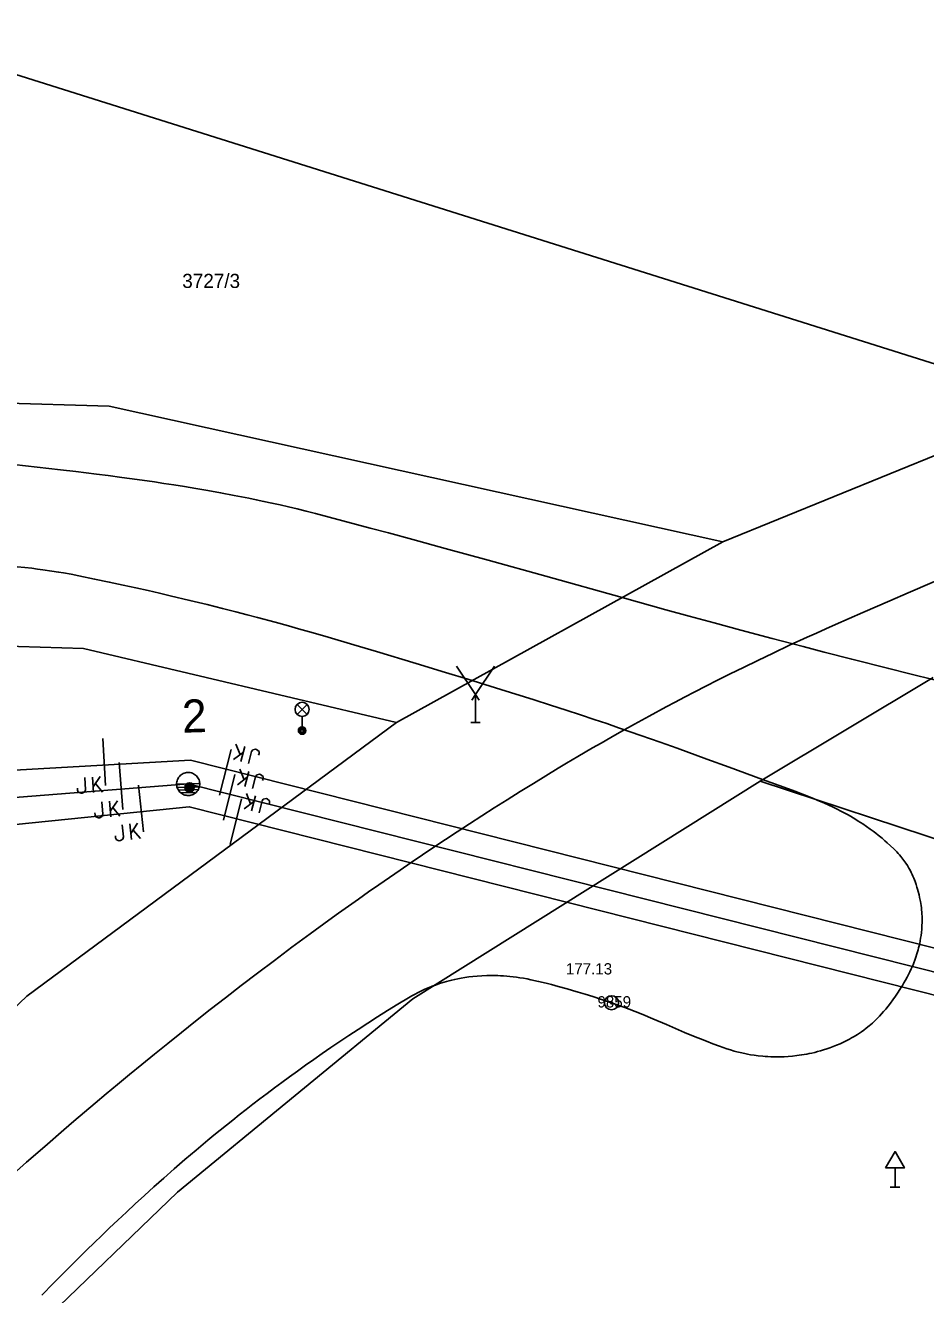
# Model space of a CAD drawing. Extents: x -540150 to -533593, y -1185082 to -1180066.
# Drawn here: x -536615.6 to -536567.8, y -1182876.4 to -1182809 of the extents above; entities that cross this region are included whole.
import ezdxf

# ---------------------------------------------------------------- set-up
doc = ezdxf.new("R2010")
doc.units = 0
for name, color, linetype in [('KN_HRAN_PARCEL', 7, 'Continuous'), ('KN_PARC_Č', 7, 'Continuous'), ('Vrstva 10', 7, 'Continuous'), ('Vrstva 12', 7, 'Continuous'), ('Vrstva 13', 7, 'Continuous'), ('Vrstva 14', 7, 'Continuous'), ('Vrstva 15', 7, 'Continuous'), ('Vrstva 18', 7, 'Continuous'), ('Vrstva 2', 7, 'Continuous'), ('Vrstva 21', 7, 'Continuous'), ('Vrstva 22', 7, 'Continuous'), ('Vrstva 23', 7, 'Continuous'), ('Vrstva 25', 7, 'Continuous'), ('Vrstva 33', 7, 'Continuous'), ('Vrstva 34', 7, 'Continuous'), ('Vrstva 4', 7, 'Continuous')]:
    doc.layers.add(name, color=color, linetype=linetype)

# ---------------------------------------------------------------- blocks, each defined once
blk = doc.blocks.new('VN840')
at = {"layer": 'Vrstva 15'}
for points in [[(-0.009, 1.414), (-0.009, -1.086)], [(-1.092, -0.594), (-1.092, -1.243)], [(-0.678, -0.594), (-0.678, -1.421)], [(-0.678, -1.106), (-0.265, -0.594)], [(-1.505, -1.243), (-1.505, -1.145)], [(-1.476, -1.352), (-1.505, -1.243)], [(-1.092, -1.243), (-1.131, -1.352)], [(-0.541, -0.938), (-0.196, -1.421)], [(-1.328, -1.421), (-1.476, -1.352)], [(-1.269, -1.421), (-1.328, -1.421)], [(-1.131, -1.352), (-1.269, -1.421)]]:
    blk.add_lwpolyline(points, dxfattribs=at)
blk = doc.blocks.new('VN440')
at = {"layer": 'Vrstva 2'}
for points in [[(1.22, 0), (1.21, 0.13), (1.19, 0.25), (1.16, 0.38), (1.11, 0.5), (1.05, 0.61), (0.98, 0.72), (0.9, 0.82), (0.81, 0.91), (0.71, 0.99), (0.6, 1.06), (0.49, 1.12), (0.37, 1.16), (0.25, 1.2), (0.12, 1.22), (-0.01, 1.22), (-0.14, 1.22), (-0.26, 1.2), (-0.39, 1.16), (-0.51, 1.12), (-0.62, 1.06), (-0.73, 0.99), (-0.83, 0.91), (-0.92, 0.82), (-1, 0.72), (-1.07, 0.61), (-1.13, 0.5), (-1.18, 0.38), (-1.21, 0.25), (-1.23, 0.13), (-1.24, 0), (-1.23, -0.13), (-1.21, -0.26), (-1.18, -0.38), (-1.13, -0.5), (-1.07, -0.62), (-1, -0.73), (-0.92, -0.83), (-0.83, -0.92), (-0.73, -1), (-0.62, -1.07), (-0.51, -1.13), (-0.39, -1.17), (-0.26, -1.2), (-0.14, -1.23), (-0.01, -1.23), (0.12, -1.23), (0.25, -1.2), (0.37, -1.17), (0.49, -1.13), (0.6, -1.07), (0.71, -1), (0.81, -0.92), (0.9, -0.83), (0.98, -0.73), (1.05, -0.62), (1.11, -0.5), (1.16, -0.38), (1.19, -0.26), (1.21, -0.13), (1.22, 0)], [(-1.24, 0), (1.22, 0)], [(-1.18, -0.34), (1.1, -0.34)], [(-1.01, -0.63), (0.97, -0.63)], [(-0.74, -0.92), (0.68, -0.92)]]:
    blk.add_lwpolyline(points, dxfattribs=at)

msp = doc.modelspace()

# ---------------------------------------------------------------- linework, layer by layer
at = {"layer": 'KN_HRAN_PARCEL'}
for p, q in [((-536560.15, -1182829.241), (-536624.36, -1182809.021)), ((-536611.12, -1182829.221), (-536625.71, -1182828.801)), ((-536578.56, -1182836.411), (-536611.12, -1182829.221)), ((-536566.76, -1182831.611), (-536578.56, -1182836.411)), ((-536595.88, -1182846.001), (-536578.56, -1182836.411)), ((-536612.49, -1182842.081), (-536626.41, -1182841.641)), ((-536595.88, -1182846.001), (-536612.49, -1182842.081)), ((-536576.58, -1182849.121), (-536567.4, -1182843.611)), ((-536615.5, -1182860.521), (-536595.88, -1182846.001)), ((-536576.58, -1182849.121), (-536595.02, -1182860.671)), ((-536547.68, -1182858.611), (-536576.58, -1182849.121)), ((-536634.92, -1182878.981), (-536615.5, -1182860.521)), ((-536595.02, -1182860.671), (-536607.51, -1182870.911)), ((-536607.51, -1182870.911), (-536624.2, -1182887.001))]:
    msp.add_line(p, q, dxfattribs=at)
at = {"layer": 'Vrstva 10'}
for p, q in [((-536609.65, -1182833.111), (-536610.463, -1182833.001)), ((-536600.3, -1182841.251), (-536599.51, -1182841.481)), ((-536577.61, -1182841.101), (-536579.022, -1182840.72)), ((-536590.341, -1182844.251), (-536588.58, -1182844.801)), ((-536606.509, -1182868.685), (-536607.106, -1182869.193)), ((-536614.077, -1182875.747), (-536614.702, -1182876.387))]:
    msp.add_line(p, q, dxfattribs=at)
for points in [[(-536610.463, -1182833.001), (-536611.176, -1182832.908), (-536611.8, -1182832.829), (-536612.894, -1182832.695), (-536613.715, -1182832.599), (-536614.947, -1182832.458), (-536616.18, -1182832.321), (-536617.486, -1182832.179), (-536618.058, -1182832.119), (-536618.595, -1182832.065), (-536619.098, -1182832.017), (-536619.57, -1182831.975), (-536620.013, -1182831.938)], [(-536600.18, -1182834.921), (-536600.672, -1182834.795), (-536601.149, -1182834.677), (-536601.612, -1182834.567), (-536602.061, -1182834.463), (-536602.496, -1182834.365), (-536602.919, -1182834.273), (-536603.328, -1182834.187), (-536603.726, -1182834.105), (-536604.496, -1182833.953), (-536605.22, -1182833.817), (-536605.9, -1182833.695), (-536606.538, -1182833.586), (-536607.136, -1182833.487), (-536607.698, -1182833.398), (-536608.226, -1182833.317), (-536608.721, -1182833.244), (-536609.65, -1182833.111)], [(-536597.271, -1182835.689), (-536598.725, -1182835.302), (-536600.18, -1182834.921)], [(-536587.966, -1182838.247), (-536591.012, -1182837.399), (-536593.298, -1182836.768), (-536595.015, -1182836.298), (-536596.304, -1182835.949), (-536597.271, -1182835.689)], [(-536619.061, -1182837.577), (-536618.662, -1182837.585), (-536618.289, -1182837.596), (-536617.939, -1182837.609), (-536617.611, -1182837.625), (-536617.304, -1182837.642), (-536617.016, -1182837.66), (-536616.477, -1182837.7), (-536616.007, -1182837.741), (-536615.595, -1182837.783), (-536615.236, -1182837.823), (-536614.923, -1182837.862), (-536614.648, -1182837.898), (-536614.169, -1182837.968), (-536613.811, -1182838.024), (-536613.543, -1182838.07), (-536613.141, -1182838.143), (-536612.74, -1182838.221), (-536611.905, -1182838.393), (-536611.123, -1182838.557), (-536610.391, -1182838.715), (-536609.705, -1182838.865)], [(-536579.022, -1182840.72), (-536580.345, -1182840.36), (-536581.584, -1182840.021), (-536583.906, -1182839.379), (-536587.966, -1182838.247)], [(-536609.705, -1182838.865), (-536609.063, -1182839.009), (-536608.462, -1182839.145), (-536607.899, -1182839.276), (-536606.844, -1182839.526), (-536605.923, -1182839.75), (-536605.118, -1182839.951), (-536604.414, -1182840.13), (-536603.799, -1182840.29), (-536603.262, -1182840.431), (-536602.322, -1182840.684), (-536601.618, -1182840.878), (-536601.09, -1182841.026), (-536600.3, -1182841.251)], [(-536568.636, -1182843.427), (-536569.759, -1182843.144), (-536571.725, -1182842.644), (-536573.197, -1182842.264), (-536574.301, -1182841.977), (-536575.956, -1182841.541), (-536577.61, -1182841.101)], [(-536599.51, -1182841.481), (-536598.139, -1182841.886), (-536596.94, -1182842.242), (-536594.847, -1182842.871), (-536593.279, -1182843.347), (-536592.103, -1182843.707), (-536590.341, -1182844.251)], [(-536559.311, -1182844.943), (-536559.726, -1182844.941), (-536560.115, -1182844.932), (-536560.48, -1182844.917), (-536560.822, -1182844.899), (-536561.142, -1182844.878), (-536561.443, -1182844.854), (-536561.724, -1182844.828), (-536561.988, -1182844.801), (-536562.234, -1182844.774), (-536562.696, -1182844.717), (-536563.1, -1182844.66), (-536563.451, -1182844.606), (-536563.759, -1182844.554), (-536564.027, -1182844.507), (-536564.494, -1182844.419), (-536564.843, -1182844.347), (-536565.103, -1182844.291), (-536565.493, -1182844.204), (-536565.88, -1182844.111), (-536567.35, -1182843.748), (-536568.636, -1182843.427)], [(-536588.58, -1182844.801), (-536587.703, -1182845.079), (-536586.883, -1182845.345), (-536586.116, -1182845.597), (-536585.398, -1182845.837), (-536584.726, -1182846.065), (-536584.097, -1182846.28), (-536582.919, -1182846.689), (-536581.889, -1182847.052), (-536580.99, -1182847.373), (-536579.417, -1182847.94)], [(-536579.417, -1182847.94), (-536578.238, -1182848.369), (-536576.47, -1182849.019), (-536574.7, -1182849.671), (-536574.348, -1182849.803), (-536574.022, -1182849.929), (-536573.72, -1182850.051), (-536573.44, -1182850.168), (-536573.179, -1182850.281), (-536572.938, -1182850.391), (-536572.713, -1182850.497), (-536572.504, -1182850.6), (-536572.309, -1182850.7), (-536572.127, -1182850.796), (-536571.957, -1182850.889), (-536571.799, -1182850.979), (-536571.652, -1182851.066), (-536571.514, -1182851.149), (-536571.385, -1182851.23), (-536571.144, -1182851.385), (-536570.935, -1182851.528), (-536570.752, -1182851.657), (-536570.593, -1182851.775), (-536570.454, -1182851.881), (-536570.333, -1182851.976)], [(-536570.333, -1182851.976), (-536570.121, -1182852.148), (-536569.963, -1182852.282), (-536569.844, -1182852.385), (-536569.667, -1182852.545), (-536569.49, -1182852.711), (-536569.407, -1182852.793)], [(-536569.407, -1182852.793), (-536569.329, -1182852.873), (-536569.256, -1182852.952), (-536569.188, -1182853.029), (-536569.124, -1182853.105), (-536569.065, -1182853.179), (-536568.955, -1182853.325), (-536568.859, -1182853.464), (-536568.774, -1182853.597), (-536568.7, -1182853.723), (-536568.634, -1182853.842), (-536568.576, -1182853.954), (-536568.525, -1182854.061), (-536568.479, -1182854.162), (-536568.438, -1182854.256), (-536568.368, -1182854.435), (-536568.312, -1182854.593), (-536568.267, -1182854.732), (-536568.231, -1182854.854)], [(-536568.231, -1182854.854), (-536568.202, -1182854.961), (-536568.155, -1182855.148), (-536568.124, -1182855.289), (-536568.084, -1182855.5), (-536568.05, -1182855.711), (-536568.034, -1182855.831), (-536568.021, -1182855.949), (-536568.01, -1182856.063), (-536568.003, -1182856.174), (-536567.997, -1182856.282), (-536567.994, -1182856.387), (-536567.994, -1182856.592), (-536568, -1182856.785), (-536568.012, -1182856.966), (-536568.028, -1182857.137), (-536568.048, -1182857.298), (-536568.071, -1182857.448), (-536568.096, -1182857.59), (-536568.122, -1182857.722), (-536568.149, -1182857.846), (-536568.177, -1182857.963), (-536568.206, -1182858.072), (-536568.265, -1182858.276), (-536568.322, -1182858.455), (-536568.377, -1182858.61), (-536568.429, -1182858.746), (-536568.476, -1182858.864), (-536568.566, -1182859.071), (-536568.638, -1182859.225), (-536568.695, -1182859.34), (-536568.785, -1182859.511), (-536568.88, -1182859.681), (-536568.96, -1182859.818), (-536569.038, -1182859.948), (-536569.114, -1182860.072), (-536569.264, -1182860.308), (-536569.407, -1182860.522), (-536569.544, -1182860.718), (-536569.675, -1182860.896), (-536569.801, -1182861.058), (-536569.922, -1182861.207), (-536570.037, -1182861.342), (-536570.147, -1182861.467), (-536570.253, -1182861.58), (-536570.354, -1182861.684), (-536570.451, -1182861.78), (-536570.543, -1182861.867), (-536570.631, -1182861.948), (-536570.8, -1182862.095), (-536570.953, -1182862.218), (-536571.09, -1182862.323), (-536571.213, -1182862.412), (-536571.323, -1182862.487), (-536571.421, -1182862.552), (-536571.597, -1182862.661), (-536571.733, -1182862.74), (-536571.837, -1182862.798), (-536571.996, -1182862.881), (-536572.16, -1182862.961), (-536572.348, -1182863.047)], [(-536590.033, -1182859.458), (-536590.197, -1182859.445), (-536590.356, -1182859.436), (-536590.51, -1182859.429), (-536590.659, -1182859.425), (-536590.804, -1182859.423), (-536590.945, -1182859.423), (-536591.082, -1182859.426), (-536591.347, -1182859.436), (-536591.595, -1182859.453), (-536591.828, -1182859.475), (-536592.046, -1182859.501), (-536592.251, -1182859.531), (-536592.442, -1182859.563), (-536592.621, -1182859.598), (-536592.789, -1182859.633), (-536592.946, -1182859.67), (-536593.093, -1182859.707), (-536593.23, -1182859.745), (-536593.359, -1182859.782), (-536593.599, -1182859.857), (-536593.808, -1182859.93), (-536593.991, -1182859.998), (-536594.15, -1182860.062), (-536594.288, -1182860.121), (-536594.409, -1182860.174), (-536594.619, -1182860.274), (-536594.775, -1182860.352), (-536594.892, -1182860.414), (-536595.067, -1182860.51), (-536595.24, -1182860.611), (-536595.804, -1182860.952), (-536596.352, -1182861.29), (-536596.887, -1182861.625), (-536597.408, -1182861.957), (-536597.916, -1182862.285), (-536598.411, -1182862.61), (-536598.894, -1182862.932)], [(-536580.592, -1182862.443), (-536581.551, -1182862.032), (-536582.273, -1182861.723), (-536582.817, -1182861.496), (-536583.227, -1182861.331), (-536583.535, -1182861.21), (-536583.768, -1182861.122), (-536584.118, -1182860.994), (-536584.47, -1182860.871), (-536585.001, -1182860.694), (-536585.467, -1182860.543), (-536585.876, -1182860.415), (-536586.234, -1182860.306), (-536586.548, -1182860.214), (-536586.823, -1182860.135), (-536587.304, -1182860.002), (-536587.666, -1182859.908), (-536587.937, -1182859.839), (-536588.343, -1182859.742), (-536588.75, -1182859.651), (-536588.948, -1182859.61), (-536589.142, -1182859.574), (-536589.33, -1182859.543), (-536589.513, -1182859.516), (-536589.691, -1182859.493), (-536589.865, -1182859.473), (-536590.033, -1182859.458)], [(-536572.348, -1182863.047), (-536572.531, -1182863.125), (-536572.71, -1182863.196), (-536572.884, -1182863.26), (-536573.054, -1182863.319), (-536573.219, -1182863.372), (-536573.38, -1182863.42), (-536573.536, -1182863.463), (-536573.688, -1182863.502), (-536573.836, -1182863.537), (-536573.979, -1182863.568), (-536574.118, -1182863.596), (-536574.253, -1182863.62), (-536574.384, -1182863.642), (-536574.639, -1182863.678), (-536574.877, -1182863.704), (-536575.101, -1182863.723), (-536575.311, -1182863.735), (-536575.508, -1182863.741), (-536575.692, -1182863.744), (-536575.864, -1182863.742), (-536576.025, -1182863.737), (-536576.175, -1182863.73), (-536576.316, -1182863.721), (-536576.448, -1182863.71), (-536576.694, -1182863.685), (-536576.908, -1182863.657), (-536577.094, -1182863.627), (-536577.256, -1182863.599), (-536577.397, -1182863.571), (-536577.642, -1182863.517), (-536577.824, -1182863.471), (-536577.959, -1182863.435), (-536578.161, -1182863.375), (-536578.36, -1182863.311), (-536578.744, -1182863.177), (-536579.102, -1182863.045), (-536579.437, -1182862.917), (-536579.75, -1182862.792), (-536580.043, -1182862.673), (-536580.592, -1182862.443)], [(-536598.894, -1182862.932), (-536599.365, -1182863.251), (-536599.825, -1182863.566), (-536600.274, -1182863.878), (-536600.711, -1182864.187), (-536601.139, -1182864.493), (-536601.556, -1182864.795), (-536601.964, -1182865.094), (-536602.362, -1182865.389), (-536602.751, -1182865.681), (-536603.132, -1182865.97), (-536603.503, -1182866.256), (-536603.867, -1182866.539), (-536604.222, -1182866.818), (-536604.57, -1182867.094), (-536604.91, -1182867.366), (-536605.243, -1182867.635), (-536605.568, -1182867.902), (-536605.887, -1182868.165), (-536606.509, -1182868.685)], [(-536607.106, -1182869.193), (-536607.678, -1182869.687), (-536608.227, -1182870.17), (-536608.755, -1182870.64), (-536609.261, -1182871.098), (-536609.749, -1182871.544), (-536610.217, -1182871.978), (-536610.668, -1182872.401), (-536611.102, -1182872.813), (-536611.52, -1182873.213), (-536611.923, -1182873.603), (-536612.311, -1182873.982), (-536612.686, -1182874.351), (-536613.407, -1182875.069), (-536614.077, -1182875.747)]]:
    msp.add_lwpolyline(points, dxfattribs=at)
at = {"layer": 'Vrstva 12'}
for p, q in [((-536591.69, -1182846.011), (-536591.69, -1182844.511)), ((-536591.94, -1182846.011), (-536591.44, -1182846.011))]:
    msp.add_line(p, q, dxfattribs=at)
for points in [[(-536592.69, -1182843.011), (-536591.69, -1182844.511), (-536590.69, -1182843.011)], [(-536591.883, -1182844.816), (-536591.69, -1182844.511), (-536591.497, -1182844.816)]]:
    msp.add_lwpolyline(points, dxfattribs=at)
at = {"layer": 'Vrstva 13'}
msp.add_line((-536592.655, -1182851.801), (-536593.283, -1182852.215), dxfattribs=at)
for points in [[(-536565.886, -1182837.92), (-536566.725, -1182838.272), (-536567.458, -1182838.581), (-536568.74, -1182839.128), (-536569.701, -1182839.542), (-536571.141, -1182840.168), (-536572.58, -1182840.801), (-536573.099, -1182841.032), (-536573.601, -1182841.257), (-536574.085, -1182841.477), (-536575.021, -1182841.907)], [(-536575.021, -1182841.907), (-536575.894, -1182842.317), (-536576.71, -1182842.707), (-536577.472, -1182843.077), (-536578.183, -1182843.428), (-536578.848, -1182843.761), (-536579.47, -1182844.077), (-536580.051, -1182844.376), (-536580.595, -1182844.659), (-536581.104, -1182844.927), (-536581.58, -1182845.18), (-536582.47, -1182845.659), (-536583.246, -1182846.085)], [(-536583.246, -1182846.085), (-536583.923, -1182846.463), (-536584.514, -1182846.797)], [(-536584.514, -1182846.797), (-536585.03, -1182847.092), (-536585.481, -1182847.352), (-536586.269, -1182847.812), (-536586.858, -1182848.161), (-536587.3, -1182848.426), (-536587.96, -1182848.826), (-536588.62, -1182849.231), (-536589.326, -1182849.67), (-536590.018, -1182850.104), (-536590.696, -1182850.535), (-536591.362, -1182850.961), (-536592.015, -1182851.383), (-536592.655, -1182851.801)], [(-536593.283, -1182852.215), (-536593.899, -1182852.625), (-536594.504, -1182853.031), (-536595.097, -1182853.432), (-536595.68, -1182853.829), (-536596.251, -1182854.222), (-536596.812, -1182854.611), (-536597.362, -1182854.995), (-536597.902, -1182855.375), (-536598.432, -1182855.751), (-536598.953, -1182856.123), (-536599.464, -1182856.491), (-536600.466, -1182857.219), (-536601.432, -1182857.93)], [(-536601.432, -1182857.93), (-536602.363, -1182858.624), (-536603.261, -1182859.301), (-536604.127, -1182859.962), (-536604.963, -1182860.606), (-536605.769, -1182861.235), (-536606.546, -1182861.847), (-536607.297, -1182862.444), (-536608.022, -1182863.025), (-536608.722, -1182863.591)], [(-536608.722, -1182863.591), (-536609.397, -1182864.142), (-536610.05, -1182864.679)], [(-536610.05, -1182864.679), (-536610.68, -1182865.201), (-536611.289, -1182865.709), (-536611.877, -1182866.203), (-536612.445, -1182866.684), (-536612.995, -1182867.152), (-536613.526, -1182867.607), (-536614.55, -1182868.493), (-536615.507, -1182869.329), (-536616.401, -1182870.117), (-536617.236, -1182870.861)]]:
    msp.add_lwpolyline(points, dxfattribs=at)
at = {"layer": 'Vrstva 21'}
for radius in [0.375, 0.05]:
    msp.add_circle((-536584.47, -1182860.871), radius, dxfattribs=at)
at = {"layer": 'Vrstva 25'}
for radius in [0.25, 0.2, 0.15, 0.1, 0.05]:
    msp.add_circle((-536606.86, -1182849.451), radius, dxfattribs=at)
at = {"layer": 'Vrstva 33'}
for p, q in [((-536601.155, -1182845.571), (-536600.625, -1182845.041)), ((-536601.155, -1182845.041), (-536600.625, -1182845.571)), ((-536600.89, -1182845.681), (-536600.89, -1182846.431))]:
    msp.add_line(p, q, dxfattribs=at)
for centre, radius in [((-536600.89, -1182845.306), 0.375), ((-536600.89, -1182846.431), 0.2), ((-536600.89, -1182846.431), 0.145), ((-536600.89, -1182846.431), 0.0876)]:
    msp.add_circle(centre, radius, dxfattribs=at)
at = {"layer": 'Vrstva 34'}
for p, q in [((-536569.43, -1182869.633), (-536569.43, -1182870.651)), ((-536569.68, -1182870.651), (-536569.18, -1182870.651))]:
    msp.add_line(p, q, dxfattribs=at)
msp.add_lwpolyline([(-536569.93, -1182869.633), (-536568.93, -1182869.633), (-536569.43, -1182868.767)], close=True, dxfattribs=at)
at = {"layer": 'Vrstva 4'}
for points in [[(-536657.52, -1182850.881), (-536606.813, -1182848.009), (-536538.109, -1182865.355), (-536473.23, -1182860.121), (-536397.628, -1182854.387)], [(-536659.848, -1182853.424), (-536606.93, -1182849.261), (-536538.21, -1182866.58), (-536548.37, -1182952.431), (-536556.14, -1183018.001), (-536538.402, -1183020.163)], [(-536659.49, -1182855.837), (-536606.882, -1182850.469), (-536538.354, -1182867.793), (-536473.05, -1182862.563), (-536398.789, -1182855.755)]]:
    msp.add_lwpolyline(points, dxfattribs=at)

# ---------------------------------------------------------------- block references
at = {"layer": 'Vrstva 13', "xscale": 0.5000000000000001, "yscale": 0.5000000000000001, "rotation": 1.8341054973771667}
msp.add_blockref('VN440', (-536606.931, -1182849.262), dxfattribs=at)
at = {"layer": 'Vrstva 18'}
for p, rotation in [((-536611.368, -1182848.267), 3.2417193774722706), ((-536604.937, -1182848.483), 165.83040279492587), ((-536610.474, -1182849.54), 4.498130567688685), ((-536604.727, -1182849.816), 165.8547332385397), ((-536609.415, -1182850.728), 5.827133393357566), ((-536604.376, -1182851.103), 165.8130583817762)]:
    msp.add_blockref('VN840', p, dxfattribs=dict(at, rotation=rotation))

# ---------------------------------------------------------------- texts
at = {"layer": 'KN_PARC_Č'}
msp.add_text('3727/3', height=0.75, dxfattribs=at).set_placement((-536607.25, -1182822.951))
at = {"layer": 'Vrstva 14'}
msp.add_text('2', height=1.75, rotation=1.834, dxfattribs=at).set_placement((-536607.231, -1182846.549))
at = {"layer": 'Vrstva 22'}
msp.add_text('177.13', height=0.6, dxfattribs=at).set_placement((-536586.895, -1182859.371))
at = {"layer": 'Vrstva 23'}
msp.add_text('9859', height=0.6, dxfattribs=at).set_placement((-536585.22, -1182861.121))

doc.saveas('drawing.dxf')
